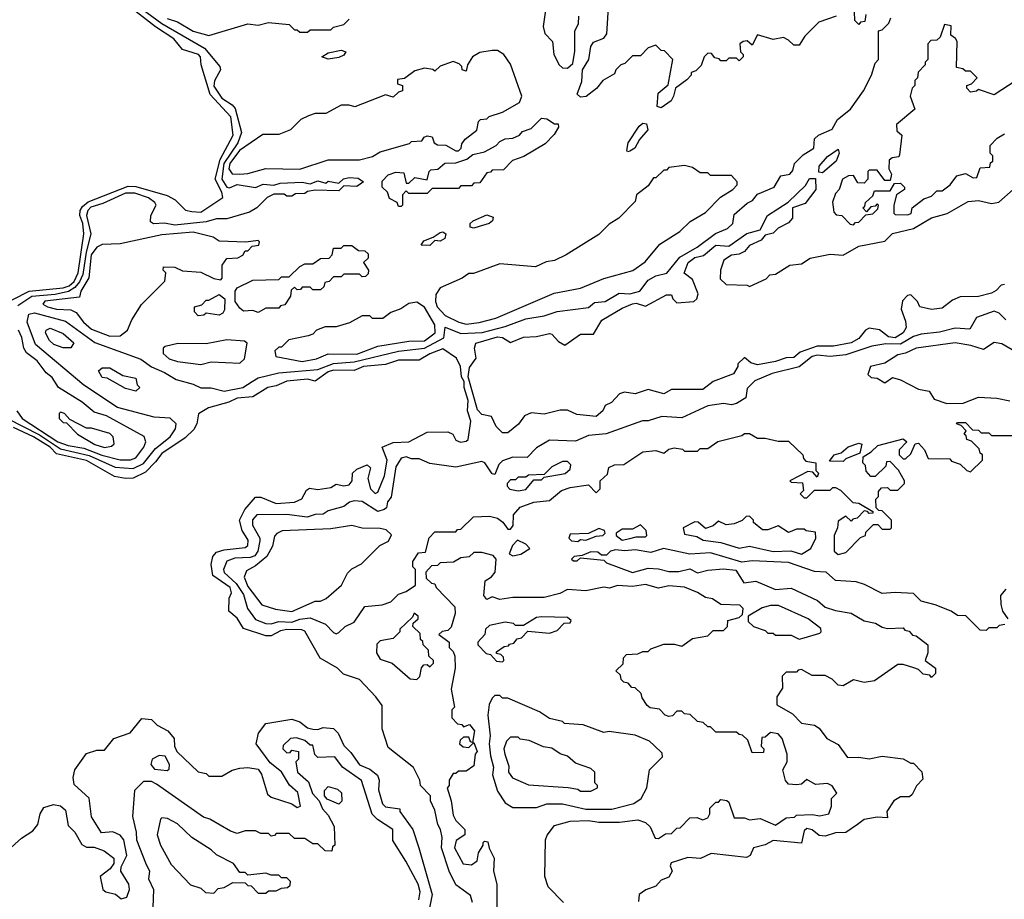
# Model space of a CAD drawing. Extents: x 2769579 to 2883812, y 684207 to 828660.
# Tile 262 of 505: x 2779838 to 2783624, y 800807 to 804188. Entities that reach past the tile are written whole.
import ezdxf

# ---------------------------------------------------------------- set-up
doc = ezdxf.new("R2010")
doc.units = 0

msp = doc.modelspace()

# ---------------------------------------------------------------- linework, layer by layer
at = {"layer": '0CON02XD'}
for points in [[(2779682.2, 803047.8), (2779875, 803144.4), (2780005, 803156.9), (2780028, 803165), (2780047.6, 803182.4), (2780062.9, 803215), (2780085.6, 803365), (2780081.4, 803405), (2780069.2, 803435), (2780070.8, 803455), (2780079.4, 803470.6), (2780101.7, 803488.3), (2780255, 803548.6), (2780285, 803547.5), (2780405, 803512), (2780435.8, 803495.8), (2780476.4, 803456.4), (2780500.5, 803450.5), (2780535, 803448.8), (2780620, 803505), (2780615.8, 803525), (2780590, 803575), (2780609.6, 803650.4), (2780659.2, 803745), (2780650, 803815), (2780570.7, 803900.7), (2780536.7, 804015), (2780533.8, 804045), (2780526.2, 804055), (2780463.9, 804073.9), (2780431.2, 804115), (2780360.6, 804160.6), (2780263.6, 804236.4)], [(2780275, 804254.4), (2780385, 804173.1), (2780549.1, 804079.1), (2780608.3, 804008.3), (2780610, 803995), (2780587.1, 803952.9), (2780585, 803932.5), (2780615, 803886.2), (2780655, 803861.2), (2780667, 803847), (2780690.8, 803755), (2780677.1, 803715), (2780622.7, 803635), (2780615.8, 803575), (2780635, 803544), (2780645, 803542), (2780675, 803554.2), (2780745, 803543.3), (2780775, 803556.2), (2780815, 803552.5), (2780840.5, 803559.5), (2780925, 803563.8), (2780955, 803557.5), (2780985, 803568.8), (2781015, 803560), (2781025, 803567.5), (2781065, 803560), (2781083.9, 803576.1), (2781105, 803581.2), (2781139.2, 803579.2), (2781160, 803565), (2781135, 803546.7), (2781085, 803550), (2781065, 803530), (2780975, 803532.5), (2780945, 803527.5), (2780935, 803520), (2780898.3, 803518.3), (2780885, 803510), (2780865, 803510), (2780855, 803517.5), (2780815, 803517.5), (2780790, 803505), (2780750, 803465), (2780721.7, 803448.3), (2780635, 803422.5), (2780595, 803423.3), (2780555, 803411.2), (2780435, 803398.8), (2780395, 803406.2), (2780353.3, 803403.3), (2780341.7, 803411.7), (2780342.5, 803435), (2780362.5, 803475), (2780357.5, 803485), (2780333.9, 803503.9), (2780281.7, 803521.7), (2780245, 803521.4), (2780158.2, 803481.8), (2780112.2, 803467.8), (2780100, 803455), (2780095.7, 803435), (2780112.5, 803365), (2780093.6, 803295), (2780081.4, 803208.6), (2780068.9, 803181.1), (2780050.7, 803159.3), (2780026.1, 803143.9), (2779975, 803131.8), (2779885.5, 803124.5), (2779831.2, 803088.8)], [(2782978.3, 804201.7), (2782911.7, 804178.3), (2782857.5, 804125), (2782835, 804090), (2782815, 804090), (2782795, 804110), (2782775, 804120), (2782735, 804112.5), (2782675, 804130), (2782655, 804090), (2782635, 804106.7), (2782620, 804105), (2782607.5, 804095), (2782610, 804065), (2782620, 804055), (2782620, 804045), (2782605, 804030), (2782595, 804040), (2782565, 804040), (2782555, 804030), (2782535, 804030), (2782528.3, 804038.3), (2782511.7, 804041.7), (2782498.3, 804058.3), (2782485, 804060), (2782470, 804045), (2782458.3, 804011.7), (2782438.3, 803991.7), (2782420, 803985), (2782420, 803975), (2782403, 803957), (2782360, 803925), (2782352.5, 803895), (2782343, 803877), (2782305, 803850), (2782290, 803855), (2782293.8, 803906.2), (2782331.7, 803938.3), (2782350, 804035), (2782318.3, 804068.3), (2782305, 804070), (2782285, 804090), (2782255, 804080), (2782225, 804050), (2782195, 804050), (2782165, 804020), (2782150, 804015), (2782130, 803995), (2782125, 803980), (2782080, 803955), (2782056.7, 803923.3), (2782017, 803893), (2781995, 803890), (2781981.7, 803901.7), (2781999.3, 803950.7), (2782002, 803995), (2782026.2, 804035), (2782034.1, 804085.9), (2782045, 804102.5), (2782085, 804117.5), (2782096.4, 804133.6), (2782102.5, 804235)], [(2780275, 802462.5), (2780315, 802482), (2780360.3, 802539.7), (2780416.7, 802585), (2780437.5, 802615), (2780440, 802635), (2780416.4, 802656.4), (2780355, 802660), (2780215, 802697.5), (2780085, 802783.3), (2779899.5, 802939.5), (2779866.7, 803025), (2779874, 803056), (2779895, 803061.2), (2780015, 803030), (2780127.3, 802947.3), (2780303.6, 802883.6), (2780345, 802853.3), (2780395, 802832.5), (2780440, 802805), (2780505, 802787.5), (2780535, 802772.5), (2780575, 802772.5), (2780625, 802760), (2780695.8, 802774.2), (2780732, 802798), (2780755, 802811.2), (2780835, 802831.2), (2780985, 802844.2), (2781045, 802867.1), (2781125, 802873.1), (2781295, 802914.4), (2781395, 802925.6), (2781468.8, 802965), (2781475, 803006.7), (2781535, 802982), (2781616.4, 802986.4), (2781705, 803008.8), (2781785, 803038.8), (2781855, 803050), (2781905, 803066.7), (2782025, 803082.5), (2782048.3, 803101.7), (2782090, 803105), (2782143.6, 803136.4), (2782185, 803134), (2782222.5, 803145), (2782255, 803187.5), (2782285, 803203.3), (2782326.1, 803213.9), (2782376.7, 803275), (2782443.3, 803313.3), (2782513.9, 803366.1), (2782560, 803385), (2782580, 803405), (2782585, 803440), (2782635, 803482.5), (2782656.4, 803493.6), (2782675, 803517.5), (2782740, 803545), (2782765, 803587.5), (2782800, 803595), (2782811.7, 803608.3), (2782817.5, 803635), (2782850.7, 803669.3), (2782892.5, 803695), (2782895, 803730), (2782910, 803745), (2782963, 803767), (2782982.5, 803805), (2783032.5, 803845), (2783083.3, 803915), (2783113.3, 803975), (2783128.3, 804021.7), (2783140, 804035), (2783140, 804145), (2783155, 804150), (2783180, 804175), (2783187.5, 804195)], [(2781860, 804225), (2781851.7, 804161.7), (2781857.5, 804135), (2781887.5, 804105), (2781892.5, 804055), (2781912.5, 804015), (2781925, 804003.3), (2781945, 804002.5)], [(2781945, 804002.5), (2781965, 804020), (2781973, 804067), (2781972.5, 804145), (2781987, 804173), (2781988.3, 804201.7)], [(2783091.7, 804208.3), (2783088.3, 804181.7), (2783071.7, 804178.3), (2783065, 804170), (2783050, 804185), (2783048.3, 804218.3)], [(2780405, 804192.5), (2780445, 804180), (2780505, 804143.8), (2780565, 804127.5), (2780715, 804172.5), (2780755, 804167.5), (2780795, 804177.5), (2780875, 804170), (2780895, 804150), (2780905, 804150), (2780915, 804140), (2780945, 804140), (2780955, 804150), (2781035, 804150), (2781045, 804160), (2781085, 804170), (2781105, 804190)], [(2783670, 803955), (2783585, 803900), (2783525, 803920), (2783517, 803913), (2783495, 803910), (2783480, 803925), (2783480, 803935), (2783498.3, 803941.7), (2783520, 803965), (2783495, 803990), (2783475, 803990), (2783465, 804000), (2783440, 804005), (2783442.5, 804105), (2783436.4, 804116.4), (2783418.3, 804128.3), (2783420, 804165), (2783395, 804170), (2783378.3, 804121.7), (2783365, 804110), (2783341.7, 804108.3), (2783330, 804095), (2783330, 804035), (2783320, 804025), (2783320, 804015), (2783293, 803987), (2783290, 803965), (2783280, 803955), (2783280, 803935), (2783270, 803925), (2783262.5, 803895), (2783280, 803845), (2783210, 803785), (2783211.7, 803761.7), (2783230, 803745), (2783221.7, 803668.3), (2783218.3, 803661.7), (2783193, 803657), (2783181.7, 803648.3), (2783180, 803615), (2783190, 803595), (2783185, 803570), (2783165, 803570), (2783135, 803610), (2783105, 803610), (2783100, 803605), (2783100, 803575), (2783085, 803560), (2783061.7, 803561.7), (2783045, 803590), (2783025, 803587.5), (2783002.5, 803575), (2782990, 803535), (2782975, 803520), (2782963.6, 803486.4), (2782968.3, 803448.3), (2782978.3, 803438.3), (2783000, 803435), (2783031.7, 803401.7), (2783045, 803400)], [(2780685, 803594.2), (2780715, 803596.7), (2780785, 803616.2), (2780915, 803613.8), (2781025, 803650), (2781145, 803650), (2781195, 803662.5), (2781225, 803680), (2781337, 803713), (2781345, 803720), (2781385, 803722.5), (2781393.3, 803736.7), (2781405, 803742.5), (2781425, 803737.5), (2781432.5, 803715), (2781445, 803707.5), (2781476.4, 803706.4), (2781515, 803683.8), (2781525, 803683.8), (2781536.1, 803693.9), (2781538.3, 803711.7), (2781550.7, 803729.3), (2781596.1, 803763.9), (2781603, 803797), (2781610, 803805), (2781635, 803807.5), (2781644.1, 803815.9), (2781695, 803833.3), (2781760, 803870), (2781768.8, 803895), (2781725, 804017.5), (2781700, 804055), (2781675, 804070), (2781655, 804070), (2781608.3, 804061.7), (2781580, 804045), (2781560, 804015), (2781555, 803990), (2781540, 803995), (2781538.3, 804008.3), (2781528.3, 804018.3), (2781505, 804027.5), (2781455, 804010), (2781435, 803990), (2781427, 803997), (2781395, 804002.5), (2781358.3, 803991.7), (2781318.3, 803961.7), (2781291.7, 803958.3), (2781291.7, 803941.7), (2781310, 803935), (2781310, 803915), (2781295, 803910), (2781275, 803890), (2781245, 803900), (2781127, 803853), (2781105, 803860), (2781075, 803860), (2781015, 803827.5), (2780975, 803827.5), (2780948.3, 803818.3), (2780920, 803805), (2780880, 803765), (2780835, 803747.5), (2780773, 803747), (2780684, 803685), (2780646.2, 803635), (2780642.9, 803615), (2780655, 803596.2), (2780685, 803594.2)], [(2781025, 804036.2), (2781000, 804045), (2781025, 804061.2), (2781075, 804071.2), (2781092.5, 804065), (2781085, 804052.5), (2781065, 804043.3), (2781025, 804036.2)], [(2781305, 803470), (2781295, 803470), (2781290, 803485), (2781260.5, 803500.5), (2781252.5, 803525), (2781232.5, 803545), (2781232, 803568), (2781255, 803592.5), (2781285, 803602.5), (2781315, 803600), (2781325, 803560), (2781335, 803560), (2781358.3, 803581.7), (2781405, 803572.5), (2781412.5, 803605), (2781419.3, 803610.7), (2781446.7, 803613.3), (2781473, 803637), (2781515, 803637.5), (2781557.7, 803652.3), (2781580.5, 803669.5), (2781625, 803680), (2781670, 803705), (2781685, 803720), (2781705, 803730), (2781735, 803732.5), (2781760, 803745), (2781771.7, 803758.3), (2781805, 803770), (2781845, 803810), (2781865, 803807.5), (2781895, 803787.5), (2781908.3, 803788.3), (2781910, 803775), (2781893.3, 803746.7), (2781858.3, 803711.7), (2781777, 803663), (2781733, 803647), (2781698.3, 803611.7), (2781655, 803610), (2781648.3, 803601.7), (2781635, 803600), (2781608.3, 803561.7), (2781585, 803560), (2781575, 803550), (2781535, 803550), (2781525, 803540), (2781425, 803540), (2781405, 803520), (2781335, 803520), (2781325, 803530), (2781310, 803515), (2781310, 803475), (2781305, 803470)], [(2782175, 803680), (2782172.5, 803685), (2782177.5, 803715), (2782220.5, 803779.5), (2782235, 803790), (2782248.3, 803788.3), (2782253.3, 803765), (2782221.7, 803728.3), (2782203.3, 803695), (2782185, 803682.5), (2782175, 803680)], [(2783045, 803400), (2783051.7, 803408.3), (2783065, 803410), (2783091.7, 803438.3), (2783118.3, 803441.7), (2783138.3, 803461.7), (2783140, 803475), (2783135, 803480), (2783128.3, 803471.7), (2783111.7, 803468.3), (2783095, 803450), (2783080, 803465), (2783088.3, 803471.7), (2783090, 803485), (2783118.3, 803511.7), (2783125, 803530), (2783185, 803530), (2783201.7, 803558.3), (2783225, 803560), (2783240, 803545), (2783240, 803535), (2783210, 803515), (2783200, 803475), (2783200, 803445), (2783205, 803440), (2783251.7, 803438.3), (2783266.4, 803443.6), (2783270, 803465), (2783315, 803500), (2783345, 803510), (2783365, 803530), (2783385, 803530), (2783416.4, 803553.6), (2783441.7, 803588.3), (2783475, 803597.5), (2783505, 803580), (2783518.3, 803581.7), (2783531.7, 803618.3), (2783568.3, 803621.7), (2783571.7, 803638.3), (2783580, 803645), (2783580, 803665), (2783570, 803675), (2783570, 803705), (2783597, 803733), (2783625, 803750)], [(2782925, 803600), (2782911.7, 803601.7), (2782912.5, 803625), (2782945, 803662.5), (2782985, 803690), (2782990, 803675), (2782977.5, 803645), (2782925, 803600)], [(2781555, 803018), (2781605, 803024), (2781668.8, 803041.2), (2781893.6, 803136.4), (2781995, 803156.7), (2782085, 803193.3), (2782196.1, 803223.9), (2782243, 803257), (2782300, 803325), (2782376.4, 803373.6), (2782417, 803413), (2782475, 803447.5), (2782533.6, 803506.4), (2782580, 803535), (2782597, 803553), (2782597.5, 803565), (2782575, 803590), (2782495, 803590), (2782485, 803600), (2782455, 803600), (2782425, 803620), (2782395, 803627.5), (2782335, 803620), (2782325, 803610), (2782315, 803610), (2782285, 803580), (2782275, 803580), (2782255, 803550), (2782210, 803515), (2782205, 803490), (2782142.5, 803425), (2782105, 803402.5), (2782065, 803362.5), (2781940, 803285), (2781895, 803262.5), (2781863, 803257), (2781821.7, 803238.3), (2781685, 803250), (2781583, 803213), (2781565, 803212.5), (2781540, 803195), (2781455, 803157.5), (2781438.3, 803131.7), (2781436.7, 803105), (2781443.8, 803085), (2781475, 803051.2), (2781527.5, 803025), (2781555, 803018)], [(2781715, 802600), (2781695, 802600), (2781670, 802625), (2781653, 802663), (2781615, 802670), (2781598.3, 802688.3), (2781562.5, 802815), (2781568.3, 802851.7), (2781593, 802887), (2781586.7, 802925), (2781592.5, 802945), (2781675, 802969.2), (2781695, 802966), (2781725, 802947.5), (2781775, 802967.5), (2781825, 802970), (2781875, 802982.5), (2781885, 802980), (2781910.7, 802950.7), (2781935, 802937.5), (2781995, 802980), (2782045, 802980), (2782077, 803033), (2782155, 803080), (2782195, 803096.2), (2782208.3, 803098.3), (2782245, 803087.5), (2782325, 803130), (2782345, 803130), (2782350, 803115), (2782365, 803100), (2782430, 803105), (2782442.5, 803115), (2782447.5, 803135), (2782425, 803190), (2782393.6, 803213.6), (2782408.8, 803255), (2782435, 803273.8), (2782468, 803282), (2782515, 803321.2), (2782565, 803317.5), (2782633.9, 803366.1), (2782685, 803380), (2782713.3, 803435), (2782793, 803487), (2782859.3, 803550.7), (2782875, 803577.5), (2782898.3, 803578.3), (2782900, 803535), (2782858.3, 803481.7), (2782810, 803465), (2782810, 803425), (2782795, 803407.5), (2782755, 803387.5), (2782735, 803367.5), (2782705, 803360), (2782689.3, 803340.7), (2782645, 803320), (2782625, 803297.5), (2782605, 803287.5), (2782575, 803283.3), (2782546.4, 803263.6), (2782532.5, 803225), (2782531.7, 803191.7), (2782555, 803170), (2782635, 803167.5), (2782645, 803162.5), (2782708.3, 803191.7), (2782723, 803207), (2782745, 803210), (2782800, 803245), (2782845, 803250), (2782878.3, 803271.7), (2782955, 803286.7), (2783005, 803282.5), (2783065, 803317.5), (2783165, 803337.5), (2783195, 803366.2), (2783275, 803386.2), (2783345, 803426.2), (2783405, 803443.3), (2783485, 803490), (2783525, 803493.8), (2783575, 803482), (2783602.7, 803487.3), (2783658, 803535)], [(2781585, 803386.7), (2781570.7, 803390.7), (2781570, 803405), (2781582.5, 803415), (2781635, 803438.8), (2781658.8, 803428.8), (2781656.7, 803415), (2781643.3, 803405), (2781605, 803393.8), (2781585, 803386.7)], [(2780185, 802971.2), (2780225, 802972.5), (2780252.5, 802995), (2780270, 803035), (2780307, 803093), (2780397, 803183), (2780400, 803215), (2780390, 803225), (2780391.7, 803238.3), (2780435, 803237.5), (2780465, 803222.5), (2780535, 803217.5), (2780585, 803193.3), (2780611.7, 803188.3), (2780617.5, 803195), (2780617.5, 803245), (2780635, 803270), (2780677, 803273), (2780696.4, 803283.6), (2780705, 803300), (2780715, 803300), (2780731.7, 803318.3), (2780758.3, 803321.7), (2780760, 803335), (2780755, 803340), (2780707.5, 803332.5), (2780605, 803337.5), (2780581.7, 803351.7), (2780505, 803372), (2780385, 803361.2), (2780225, 803326.2), (2780155, 803323.8), (2780135, 803313.8), (2780113.1, 803285), (2780104.2, 803195.8), (2780073.3, 803145), (2780068.3, 803121.7), (2779935, 803106), (2779927.5, 803095), (2779945, 803084), (2779980, 803075), (2780035, 803073.3), (2780055, 803062.5), (2780083.3, 803025), (2780115, 802998.8), (2780185, 802971.2)], [(2781415, 803320), (2781381.7, 803321.7), (2781391.7, 803338.3), (2781428.3, 803351.7), (2781455, 803370), (2781465, 803372.5), (2781477.5, 803365), (2781473, 803347), (2781455, 803337.5), (2781435, 803340), (2781415, 803320)], [(2780755, 803062.5), (2780735, 803070), (2780698.3, 803068.3), (2780685, 803080), (2780667.5, 803105), (2780667.5, 803145), (2780675, 803157.5), (2780735, 803187.5), (2780835, 803190), (2780845, 803200), (2780875, 803200), (2780915, 803240), (2780935, 803250), (2780965, 803250), (2780995, 803270), (2781028.3, 803271.7), (2781040, 803285), (2781045, 803310), (2781075, 803310), (2781085, 803320), (2781115, 803320), (2781141.7, 803301.7), (2781165, 803300), (2781178.3, 803288.3), (2781178.3, 803271.7), (2781160, 803255), (2781180, 803225), (2781178.3, 803211.7), (2781168.3, 803201.7), (2781155, 803200), (2781145, 803210), (2781085, 803210), (2781075, 803200), (2781045, 803200), (2781028.3, 803181.7), (2781011.7, 803178.3), (2781008.3, 803161.7), (2780995, 803150), (2780965, 803150), (2780955, 803160), (2780925, 803160), (2780918.3, 803151.7), (2780905, 803150), (2780895, 803160), (2780881.7, 803148.3), (2780880, 803125), (2780858.3, 803091.7), (2780841.7, 803088.3), (2780835, 803080), (2780785, 803080), (2780755, 803062.5)], [(2783625, 803170), (2783611.7, 803168.3), (2783593, 803147), (2783575, 803137.5), (2783525, 803123.8), (2783455, 803122.5), (2783425, 803110), (2783385, 803080), (2783345, 803073.8), (2783300, 803085), (2783290, 803105), (2783265, 803130), (2783251.7, 803128.3), (2783233, 803107), (2783227.5, 803075), (2783245, 803030), (2783247.5, 803005), (2783235.5, 802984.5), (2783205, 802965.7), (2783179.4, 802969.4), (2783145, 802996.7), (2783105, 803002.5), (2783090, 802995), (2783065, 802963.3), (2783035, 802946.7), (2782967, 802933), (2782905, 802932.9), (2782840, 802910), (2782815, 802890), (2782785, 802888.8), (2782745, 802874), (2782675, 802862), (2782649.3, 802869.3), (2782625, 802890), (2782600, 802865), (2782600, 802855), (2782583, 802827), (2782505, 802797.5), (2782465, 802766.7), (2782345, 802766.7), (2782315, 802750), (2782255, 802766.7), (2782205, 802750), (2782163.9, 802756.1), (2782145, 802750), (2782113.9, 802716.1), (2782090, 802705), (2782080, 802685), (2782055, 802662.5), (2781980.7, 802670.7), (2781945, 802687.5), (2781917, 802687), (2781855, 802672.5), (2781805, 802677.5), (2781780, 802665), (2781756.4, 802633.6), (2781715, 802600)], [(2780525, 803050), (2780510, 803065), (2780510, 803085), (2780538.3, 803091.7), (2780555, 803110), (2780565, 803110), (2780605, 803132.5), (2780627.5, 803115), (2780626.4, 803073.6), (2780619.3, 803060.7), (2780605, 803052.5), (2780555, 803060), (2780547, 803053), (2780525, 803050)], [(2780925, 802874), (2780980, 802885), (2781025, 802903.8), (2781135, 802902.5), (2781215, 802933.8), (2781335, 802952), (2781395, 802954), (2781435.8, 802984.2), (2781434, 803015), (2781395, 803083.3), (2781365, 803102.5), (2781335, 803097.5), (2781303.3, 803076.7), (2781265, 803062.5), (2781235, 803040), (2781195, 803040), (2781185, 803050), (2781155, 803050), (2781107, 803023), (2781055, 803007.5), (2781013, 803007), (2780980, 802995), (2780965, 802980), (2780947, 802973), (2780873, 802957), (2780845, 802930), (2780835, 802930), (2780820, 802915), (2780823, 802893), (2780925, 802874)], [(2783630, 803035), (2783605, 803060), (2783585, 803067.5), (2783517, 803043), (2783491.7, 802998.3), (2783435, 803002.5), (2783375, 802986.7), (2783305, 802980), (2783275, 802970), (2783225, 802940.8), (2783168.3, 802941.7), (2783115, 802933.8), (2783015, 802900), (2782955, 802893.3), (2782905, 802898.8), (2782885, 802893.3), (2782835, 802853.8), (2782732, 802828), (2782665, 802800), (2782635, 802770), (2782630, 802735), (2782595, 802712.5), (2782575, 802707.5), (2782545, 802712.5), (2782485, 802703.3), (2782385, 802657.5), (2782307, 802663), (2782255, 802646.7), (2782233.6, 802646.4), (2782093.9, 802596.1), (2782025, 802590), (2781975, 802567.5), (2781875, 802572.5), (2781825, 802542.5), (2781790, 802505), (2781735, 802506.7), (2781695, 802492.5), (2781681.2, 802478.8), (2781665, 802440), (2781655, 802442.5), (2781627.5, 802485), (2781615, 802490), (2781515, 802467.5), (2781415, 802482.5), (2781375, 802500), (2781345, 802500), (2781325, 802507.5), (2781305, 802502.5), (2781285, 802470), (2781266.7, 802353.3), (2781252.5, 802335), (2781248.3, 802311.7), (2781240, 802305), (2781215, 802297.5), (2781155, 802336.2), (2781125, 802338.8), (2781106.4, 802333.6), (2781085, 802316.7), (2781025, 802300), (2781005, 802287.5), (2780975, 802286.7), (2780943.6, 802276.4), (2780865, 802286.2), (2780750, 802285), (2780734.1, 802265.9), (2780733.8, 802245), (2780761.2, 802195), (2780761.2, 802185), (2780754, 802145), (2780742.7, 802127.3), (2780725, 802120.8), (2780665, 802118), (2780635, 802106.7), (2780622.5, 802075), (2780625, 802063.3), (2780670.3, 802020.3), (2780698.7, 801978.7), (2780713.8, 801925), (2780745, 801882.5), (2780785, 801866.7), (2780805, 801866.2), (2780835, 801874.2), (2780885, 801872.9), (2780915, 801884.2), (2780955, 801888.8), (2781014.1, 801864.1), (2781045, 801832.5), (2781055, 801827.5)], [(2780225, 802495.8), (2780265, 802496), (2780285, 802503.8), (2780316.2, 802545), (2780323.3, 802565), (2780316.4, 802586.4), (2780172.5, 802665), (2780125, 802680), (2780078.3, 802718.3), (2779987.5, 802775), (2779963, 802813), (2779940.5, 802830.5), (2779905, 802876.7), (2779865, 802907.5), (2779853.8, 802925), (2779847, 802967), (2779833.8, 802995)], [(2780035, 802927.5), (2780005, 802927.5), (2779969.3, 802939.3), (2779952.5, 802955), (2779937.5, 802985), (2779940, 802995), (2779955, 803002.5), (2780005, 802982.5), (2780046.1, 802946.1), (2780035, 802927.5)], [(2780535, 802862.5), (2780575, 802872.5), (2780685, 802867.5), (2780702.5, 802885), (2780712.5, 802945), (2780703, 802953), (2780635, 802957.5), (2780555, 802942.5), (2780447, 802943), (2780398.3, 802931.7), (2780390, 802925), (2780390, 802905), (2780412.5, 802885), (2780445, 802873.8), (2780535, 802862.5)], [(2783670.5, 802910.5), (2783615, 802942.5), (2783585, 802947.5), (2783545, 802920), (2783496.1, 802936.1), (2783435, 802946.2), (2783285, 802926.2), (2783245, 802906.2), (2783215, 802900), (2783165, 802867.5), (2783110, 802855), (2783100, 802825), (2783113, 802813), (2783135, 802810), (2783165, 802792.5), (2783195, 802812.5), (2783225, 802803.3), (2783295, 802767.5), (2783335, 802760), (2783355, 802730), (2783403.3, 802713.3), (2783466.4, 802713.6), (2783525, 802737.5), (2783595, 802733.8), (2783645, 802722.5)], [(2781580, 800795), (2781571.7, 800821.7), (2781515, 800862.5), (2781490, 800915), (2781460, 801005), (2781462.5, 801045), (2781456.7, 801075), (2781446.7, 801095), (2781435, 801150), (2781417.5, 801185), (2781417.5, 801205), (2781380, 801245), (2781377.5, 801265), (2781353, 801313), (2781255, 801390), (2781231.7, 801461.7), (2781231.7, 801551.7), (2781207.5, 801585), (2781145, 801652.5), (2781083, 801673), (2781060, 801695), (2780993.6, 801733.6), (2780935, 801837.5), (2780923, 801843), (2780865, 801844), (2780841.2, 801838.8), (2780805, 801820), (2780785, 801820), (2780698.3, 801848.3), (2780675, 801887.5), (2780642.5, 801915), (2780643.8, 801965), (2780653.3, 801985), (2780647.5, 802005), (2780581.2, 802051.2), (2780574.1, 802094.1), (2780581.2, 802125), (2780595, 802141.2), (2780625, 802150.8), (2780705, 802158.8), (2780715, 802167.5), (2780717.3, 802187.3), (2780693.3, 802225), (2780683.3, 802265), (2780704.2, 802305.8), (2780745, 802352.5), (2780765, 802353.3), (2780825, 802328.8), (2780895, 802333.3), (2780923, 802347), (2780940.7, 802379.3), (2780953, 802387), (2780985, 802382.5), (2781035, 802390), (2781055, 802402.5), (2781085, 802396.7), (2781105, 802400), (2781116.7, 802415), (2781117.5, 802445), (2781135, 802460), (2781175, 802477.5), (2781187.5, 802465), (2781176.7, 802425), (2781186.7, 802385), (2781205, 802367.5), (2781215, 802372.5), (2781241.2, 802435), (2781251.2, 802495), (2781232.5, 802545), (2781275, 802563.3), (2781335, 802565.8), (2781405, 802603.3), (2781485, 802604), (2781503.3, 802595), (2781515, 802572.5), (2781533.6, 802563.6), (2781555, 802567.5), (2781562.5, 802575), (2781572.5, 802645), (2781560, 802685), (2781562.5, 802725), (2781547.5, 802775), (2781547, 802797), (2781537.5, 802815), (2781533.3, 802855), (2781517.7, 802887.7), (2781465, 802922.5), (2781415, 802903.8), (2781375, 802880), (2781295, 802880), (2781245, 802862.5), (2781160, 802855), (2781125, 802840), (2781045, 802840.8), (2781025, 802834), (2780975, 802798.8), (2780945, 802806.2), (2780865, 802799.2), (2780825, 802781.2), (2780792.5, 802775), (2780735, 802738.8), (2780675, 802733.8), (2780642.3, 802717.7), (2780564.1, 802695.9), (2780526.4, 802673.6), (2780520, 802635), (2780507.7, 802612.3), (2780475, 802581.2), (2780385, 802521.2), (2780360.9, 802489.1), (2780321.7, 802448.3), (2780275, 802426), (2780245, 802424), (2780202.5, 802432.5), (2780095, 802494.2), (2779980, 802520), (2779955, 802545.6), (2779891.2, 802585), (2779815, 802620.6)], [(2780285, 802760), (2780245, 802770), (2780175, 802810), (2780155, 802812.5), (2780141.7, 802838.3), (2780155, 802850), (2780185, 802850), (2780235, 802820), (2780285, 802810), (2780290, 802785), (2780300, 802775), (2780285, 802760)], [(2779827.5, 802685), (2779847.5, 802655), (2779985, 802565.8), (2780025, 802551.4), (2780085, 802541.4), (2780154.5, 802514.5), (2780225, 802495.8)], [(2780165, 802544), (2780191.7, 802548.3), (2780201.7, 802558.3), (2780197.5, 802585), (2780185, 802597.5), (2780115, 802617.5), (2780095, 802617.5), (2780031.7, 802651.7), (2780010, 802675), (2779995, 802680), (2779990, 802675), (2779990, 802655), (2780005, 802640), (2780018.3, 802638.3), (2780060, 802595), (2780127.5, 802555), (2780165, 802544)], [(2779791.2, 802655), (2779915, 802592.7), (2779995, 802538.5), (2780105, 802512.5), (2780205, 802467.5), (2780275, 802462.5)], [(2781055, 801827.5), (2781065, 801832.5), (2781090, 801855), (2781125, 801872.5), (2781165, 801932.5), (2781231.7, 801938.3), (2781265, 801950), (2781295, 801980), (2781325, 801990), (2781360, 802015), (2781360, 802075), (2781350, 802085), (2781350, 802105), (2781371.7, 802138.3), (2781398.3, 802141.7), (2781413, 802197), (2781435, 802220), (2781515, 802220), (2781521.7, 802228.3), (2781535, 802230), (2781583, 802277), (2781645, 802280), (2781675, 802272.5), (2781696.7, 802256.7), (2781715, 802230), (2781725, 802230), (2781736.4, 802243.6), (2781737.5, 802285), (2781762.5, 802315), (2781815, 802333.8), (2781875, 802340), (2781921.7, 802378.3), (2781955, 802390), (2782025, 802400), (2782055, 802370), (2782070, 802385), (2782070, 802415), (2782098.3, 802441.7), (2782103.6, 802466.4), (2782125, 802477.5), (2782161.7, 802478.3), (2782235, 802526.7), (2782285, 802532.5), (2782315, 802522.5), (2782335, 802537.5), (2782355, 802542.5), (2782387, 802537), (2782395, 802530), (2782445, 802530), (2782455, 802540), (2782485, 802540), (2782523, 802567), (2782615, 802590), (2782625, 802597.5), (2782645, 802597.5), (2782675, 802580), (2782705, 802580), (2782755, 802567.5), (2782795, 802567.5), (2782850, 802515), (2782851.7, 802501.7), (2782861.7, 802491.7), (2782900, 802485), (2782900, 802455), (2782910, 802445), (2782905, 802430), (2782888.3, 802448.3), (2782868.3, 802451.7), (2782800, 802415), (2782805, 802410), (2782848.3, 802408.3), (2782851.7, 802378.3), (2782840, 802365), (2782855, 802350), (2782865, 802350), (2782890, 802375), (2782895, 802380), (2782955, 802380), (2782965, 802390), (2782975, 802390), (2782995, 802380), (2783041.7, 802331.7), (2783065, 802330), (2783118.3, 802298.3), (2783118.3, 802291.7), (2783105, 802290), (2783098.3, 802298.3), (2783085, 802300), (2783058.3, 802271.7), (2783041.7, 802268.3), (2783035, 802260), (2783015, 802280), (2782985, 802260), (2782982.5, 802235), (2782970, 802205), (2782970, 802145), (2782985, 802132.5), (2783015, 802140), (2783071.7, 802198.3), (2783090, 802205), (2783091.7, 802218.3), (2783121.7, 802248.3), (2783138.3, 802248.3), (2783155, 802230), (2783185, 802230), (2783190, 802235), (2783190, 802265), (2783155, 802300), (2783141.7, 802301.7), (2783131.7, 802311.7), (2783130, 802345), (2783140, 802355), (2783140, 802375), (2783151.7, 802388.3), (2783175, 802390), (2783185, 802380), (2783215, 802380), (2783240, 802405), (2783240, 802415), (2783217, 802457), (2783185, 802490), (2783171.7, 802488.3), (2783168.3, 802471.7), (2783128.3, 802431.7), (2783111.7, 802431.7), (2783093, 802453), (2783090, 802475), (2783080, 802485), (2783081.7, 802508.3), (2783113, 802527), (2783138.3, 802551.7), (2783235, 802577.5), (2783250, 802565), (2783220, 802535), (2783220, 802515), (2783235, 802500), (2783245, 802500), (2783265, 802520), (2783281.7, 802558.3), (2783295, 802560), (2783317.5, 802535), (2783331.7, 802501.7), (2783415, 802500), (2783421.7, 802491.7), (2783455, 802480), (2783480, 802455), (2783495, 802450), (2783540, 802495), (2783540, 802515), (2783531.7, 802521.7), (2783528.3, 802538.3), (2783498.3, 802568.3), (2783480, 802575), (2783478.3, 802588.3), (2783470, 802595), (2783478.3, 802608.3), (2783458.3, 802628.3), (2783440, 802635), (2783445, 802640), (2783475, 802640), (2783501.7, 802611.7), (2783525, 802610), (2783535, 802600), (2783565, 802600), (2783575, 802590), (2783665, 802590)], [(2783005, 802490), (2782951.7, 802491.7), (2782970, 802515), (2782997, 802523), (2783024.2, 802545.8), (2783065, 802560), (2783076.7, 802556.7), (2783068.3, 802521.7), (2783015, 802500), (2783005, 802490)], [(2781755, 802377.5), (2781785, 802382.5), (2781815, 802420), (2781845, 802420), (2781855, 802430), (2781936.1, 802443.9), (2781955, 802460), (2781957, 802477), (2781945, 802490), (2781925, 802490), (2781885, 802470), (2781855, 802440), (2781795, 802437.5), (2781785, 802430), (2781755, 802430), (2781745, 802420), (2781725, 802420), (2781712.5, 802405), (2781712.5, 802395), (2781723, 802383), (2781755, 802377.5)], [(2782845, 802133.8), (2782880, 802155), (2782900, 802195), (2782898.3, 802218.3), (2782863, 802223), (2782855, 802230), (2782825, 802230), (2782795, 802217.5), (2782755, 802242.5), (2782715, 802227.5), (2782695, 802227.5), (2782660, 802255), (2782660, 802265), (2782645, 802280), (2782631.7, 802278.3), (2782617, 802263), (2782585, 802250), (2782555, 802246.7), (2782525, 802260), (2782505, 802242.5), (2782475, 802232.5), (2782447, 802257), (2782435, 802257.5), (2782390, 802235), (2782395, 802210), (2782441.7, 802201.7), (2782467, 802187), (2782535, 802178.8), (2782605, 802156.7), (2782645, 802164), (2782735, 802144), (2782803, 802147), (2782845, 802133.8)], [(2780885, 801913.8), (2780975, 801952.5), (2780995, 801952.5), (2781016.4, 801963.6), (2781075.9, 802014.1), (2781099.3, 802060.7), (2781115, 802077.5), (2781153, 802097), (2781223.6, 802166.4), (2781256.4, 802183.6), (2781267.5, 802207.5), (2781247, 802227), (2781225, 802232.5), (2781155, 802233.3), (2781115, 802243.3), (2781035, 802231.2), (2780847, 802223), (2780827, 802213), (2780817.5, 802202.5), (2780810, 802165), (2780788.8, 802125), (2780745, 802088.8), (2780710, 802070), (2780701.2, 802045), (2780715, 802010), (2780769.3, 801939.3), (2780821.7, 801921.7), (2780885, 801913.8)], [(2781985, 802182.5), (2781995, 802190), (2782015, 802187.5), (2782055, 802202.5), (2782080, 802205), (2782090, 802215), (2782087.5, 802225), (2782065, 802232.5), (2782025, 802212.5), (2781955, 802210), (2781950, 802195), (2781960, 802185), (2781985, 802182.5)], [(2782155, 802187.5), (2782185, 802193.3), (2782209.3, 802200.7), (2782245, 802200), (2782250, 802205), (2782246.7, 802225), (2782225, 802246.7), (2782195, 802230), (2782155, 802230), (2782132.5, 802215), (2782132.5, 802205), (2782155, 802187.5)], [(2781735, 802127.5), (2781765, 802133.3), (2781800, 802155), (2781785, 802172.5), (2781752.5, 802187.5), (2781733, 802167), (2781720, 802135), (2781735, 802127.5)], [(2783627, 801863), (2783605, 801860), (2783595, 801850), (2783565, 801850), (2783555, 801840), (2783531.7, 801841.7), (2783477, 801897), (2783445, 801897.5), (2783420, 801915), (2783358.3, 801938.3), (2783305, 801952.5), (2783275, 801982.5), (2783205, 801986.7), (2783155, 801982.5), (2783087, 802017), (2783055, 802027.5), (2782975, 802032.5), (2782940, 802065), (2782895, 802066.7), (2782795, 802101.2), (2782655, 802107.5), (2782615, 802102.5), (2782495, 802138.8), (2782415, 802133.3), (2782313.9, 802156.1), (2782265, 802140), (2782205, 802150), (2782165, 802146), (2782129.3, 802150.7), (2782110, 802145), (2782095, 802130), (2782075, 802130), (2782061.7, 802141.7), (2782035, 802142.5), (2782001.7, 802128.3), (2781970, 802125), (2781960, 802115), (2781968.3, 802108.3), (2781981.7, 802108.3), (2781995, 802120), (2782085, 802110), (2782095, 802100), (2782195, 802063.3), (2782255, 802080), (2782295, 802077.5), (2782335, 802066.7), (2782373, 802067), (2782415, 802077.5), (2782445, 802062.5), (2782485, 802072.5), (2782545, 802076.7), (2782591.7, 802071.7), (2782623, 802023), (2782669.3, 802029.3), (2782745, 801997.5), (2782805, 802002.5), (2782906, 801956), (2782935, 801930), (2782975, 801916.7), (2783035, 801907.5), (2783085, 801877.5), (2783128.8, 801868.8), (2783155, 801852.5), (2783175, 801847.5), (2783235, 801850), (2783241.7, 801841.7), (2783258.3, 801838.3), (2783271.7, 801821.7), (2783285, 801820), (2783330, 801785), (2783330, 801755), (2783320, 801725), (2783360, 801695), (2783360, 801675), (2783345, 801660), (2783338.3, 801668.3), (2783313, 801673), (2783295, 801690), (2783277, 801697), (2783235, 801710), (2783215, 801710), (2783125, 801646.7), (2783085, 801640), (2783045, 801650), (2783005, 801627.5), (2782985, 801630), (2782963, 801653), (2782935, 801667.5), (2782885, 801667.5), (2782845, 801690), (2782831.7, 801688.3), (2782825, 801680), (2782785, 801680), (2782770, 801665), (2782771.7, 801618.3), (2782750, 801585), (2782750, 801555), (2782809.3, 801519.3), (2782843.9, 801483.9), (2782895, 801476.7), (2782912.5, 801465), (2782942.5, 801425), (2782985, 801402.5), (2783021.7, 801351.7), (2783065, 801353.3), (2783105, 801346.7), (2783155, 801357.5), (2783235, 801347.5), (2783265, 801330), (2783275, 801330), (2783307, 801297), (2783311.7, 801268.3), (2783287, 801243), (2783270.7, 801209.3), (2783259.3, 801200.7), (2783225, 801201.2), (2783200, 801185), (2783172.5, 801145), (2783175, 801120), (2783135, 801122.5), (2783085, 801113.3), (2783060, 801095), (2783015, 801063.3), (2782975, 801062), (2782935, 801049.2), (2782911.9, 801051.9), (2782885, 801073.8), (2782865, 801078.8), (2782855, 801070), (2782845, 801022.5), (2782735, 801033.3), (2782705, 801016.2), (2782660, 801005), (2782647.5, 800975), (2782633, 800967), (2782497, 800983), (2782456.4, 800963.6), (2782407, 800967), (2782343, 800947), (2782340, 800935), (2782347.5, 800915), (2782335, 800892.5), (2782305, 800880), (2782285, 800857.5), (2782246.4, 800843.6), (2782220, 800825), (2782218.3, 800798.3)], [(2781930, 800795), (2781870, 800855), (2781857.5, 800895), (2781860, 801035), (2781867, 801053), (2781895, 801090), (2781955, 801107.5), (2782025, 801110), (2782065, 801103.3), (2782145, 801103.3), (2782215, 801112.5), (2782245, 801102.5), (2782262.5, 801085), (2782281.7, 801041.7), (2782295, 801040), (2782321.7, 801058.3), (2782345, 801060), (2782365, 801080), (2782378.3, 801081.7), (2782415, 801120), (2782441.7, 801121.7), (2782465, 801112.5), (2782485, 801120), (2782492.5, 801135), (2782492.5, 801157.5), (2782515, 801180), (2782525, 801180), (2782535, 801190), (2782557, 801187), (2782565, 801180), (2782585, 801120), (2782625, 801120), (2782645, 801112.5), (2782685, 801117.5), (2782745, 801092.5), (2782785, 801120), (2782817, 801123), (2782825, 801130), (2782885, 801132.5), (2782915, 801127.5), (2782950, 801135), (2782960, 801165), (2782960, 801195), (2782980, 801215), (2782963, 801243), (2782945, 801252.5), (2782898.3, 801248.3), (2782865, 801267.5), (2782845, 801250), (2782825, 801247.5), (2782795, 801250), (2782783, 801263), (2782772.5, 801305), (2782790, 801335), (2782790, 801365), (2782770, 801425), (2782755, 801442.5), (2782725, 801447.5), (2782705, 801430), (2782691.7, 801428.3), (2782690, 801395), (2782700, 801385), (2782698.3, 801371.7), (2782655, 801370), (2782638.3, 801418.3), (2782618.3, 801438.3), (2782605, 801440), (2782595, 801450), (2782515, 801450), (2782495, 801470), (2782485, 801470), (2782467, 801487), (2782445, 801490), (2782417, 801517), (2782395, 801520), (2782385, 801530), (2782365, 801530), (2782348.3, 801511.7), (2782335, 801510), (2782320, 801515), (2782298.3, 801538.3), (2782263, 801543), (2782251.7, 801551.7), (2782231.7, 801581.7), (2782228.3, 801598.3), (2782205, 801620), (2782191.7, 801621.7), (2782178.3, 801638.3), (2782161.7, 801641.7), (2782151.7, 801651.7), (2782148.3, 801668.3), (2782130, 801685), (2782158.3, 801711.7), (2782160, 801735), (2782171.7, 801748.3), (2782215, 801750), (2782235, 801760), (2782255, 801760), (2782265, 801770), (2782315, 801787.5), (2782355, 801787.5), (2782385, 801780), (2782425, 801810), (2782485, 801820), (2782505, 801840), (2782545, 801840), (2782560, 801855), (2782561.7, 801878.3), (2782605, 801890), (2782618.3, 801901.7), (2782620, 801925), (2782607, 801937), (2782535, 801940), (2782501.7, 801961.7), (2782475, 801967.5), (2782445, 801986.7), (2782395, 802006.7), (2782335, 802012.5), (2782295, 802003.3), (2782245, 802016.7), (2782195, 802010), (2782137, 802013), (2782106.4, 802003.6), (2782085, 802006.7), (2782015, 801992.5), (2781945, 801997.5), (2781915, 801982.5), (2781855, 801967.5), (2781735, 801967.5), (2781685, 801960), (2781655, 801970), (2781635, 801960), (2781623.3, 801975), (2781628.3, 802031.7), (2781653, 802047), (2781666.7, 802065), (2781670, 802115), (2781658.3, 802128.3), (2781615, 802140), (2781585, 802140), (2781567, 802123), (2781535, 802120), (2781507, 802103), (2781455, 802100), (2781445, 802090), (2781421.7, 802088.3), (2781400, 802065), (2781401.7, 802041.7), (2781421.7, 802021.7), (2781435, 802020), (2781440, 802005), (2781511.7, 801931.7), (2781512.5, 801905), (2781497, 801853), (2781485, 801840), (2781463, 801837), (2781450, 801825), (2781490, 801795), (2781490, 801775), (2781505, 801760), (2781511.7, 801741.7), (2781512.5, 801695), (2781497.5, 801615), (2781510, 801545), (2781500, 801535), (2781500, 801505), (2781521.7, 801481.7), (2781538.3, 801478.3), (2781545, 801470), (2781568.3, 801478.3), (2781587.5, 801455), (2781580, 801410), (2781571.7, 801411.7), (2781565, 801430), (2781545, 801430), (2781531.7, 801418.3), (2781530, 801405), (2781543, 801393), (2781565, 801390), (2781585, 801410), (2781597.5, 801375), (2781590, 801365), (2781585, 801320), (2781555, 801300), (2781525, 801300), (2781515, 801290), (2781505, 801290), (2781490, 801265), (2781490, 801245), (2781482.5, 801235), (2781497.5, 801185), (2781505, 801130), (2781515, 801110), (2781550, 801075), (2781550, 801055), (2781517, 801033), (2781510, 801005), (2781543.6, 800943.6), (2781575, 800940), (2781597.5, 800955), (2781602.5, 800985), (2781620, 801015), (2781620, 801025), (2781625, 801030), (2781638.3, 801028.3), (2781643, 801003), (2781662.5, 800965), (2781660, 800915), (2781672.5, 800865), (2781672.5, 800725)], [(2783630.5, 801999.5), (2783610, 801975), (2783610.7, 801940.7), (2783617.5, 801915), (2783637.5, 801885)], [(2782835, 801807.5), (2782855, 801812.5), (2782915, 801830), (2782920, 801835), (2782918.3, 801848.3), (2782870, 801885), (2782756.4, 801936.4), (2782725, 801936.7), (2782693, 801927), (2782640, 801895), (2782640, 801875), (2782660, 801855), (2782705, 801840), (2782715, 801830), (2782735, 801830), (2782745, 801822.5), (2782805, 801822.5), (2782835, 801807.5)], [(2781365, 801652.5), (2781377, 801663), (2781383, 801697), (2781391.7, 801708.3), (2781405, 801710), (2781415, 801700), (2781430, 801715), (2781430, 801725), (2781411.7, 801741.7), (2781410, 801765), (2781390, 801785), (2781388.3, 801798.3), (2781380, 801805), (2781378.3, 801828.3), (2781350, 801855), (2781351.7, 801868.3), (2781370, 801885), (2781370, 801895), (2781355, 801907.5), (2781348.3, 801891.7), (2781300, 801845), (2781300, 801835), (2781275, 801810), (2781225, 801800), (2781211.7, 801788.3), (2781210, 801755), (2781225, 801730), (2781270, 801715), (2781340, 801655), (2781365, 801652.5)], [(2781695, 801720), (2781700, 801725), (2781698.3, 801738.3), (2781688.3, 801748.3), (2781671.7, 801751.7), (2781671.7, 801758.3), (2781701.7, 801778.3), (2781718.3, 801781.7), (2781721.7, 801788.3), (2781738.3, 801791.7), (2781751.7, 801808.3), (2781768.3, 801811.7), (2781791.7, 801838.3), (2781875, 801830), (2781905, 801840), (2781931.7, 801868.3), (2781955, 801870), (2781958.3, 801878.3), (2781945, 801890), (2781845, 801892.5), (2781825, 801890), (2781775, 801860), (2781745, 801860), (2781737, 801867), (2781705, 801872.5), (2781645, 801860), (2781630, 801845), (2781627.5, 801825), (2781600, 801795), (2781600, 801785), (2781631.7, 801751.7), (2781648.3, 801748.3), (2781671.7, 801721.7), (2781695, 801720)], [(2782115, 801154), (2782200, 801175), (2782227.5, 801195), (2782250, 801235), (2782260, 801305), (2782310, 801355), (2782308.3, 801368.3), (2782278.3, 801398.3), (2782260, 801415), (2782205, 801437.5), (2782105, 801452.5), (2782085, 801447.5), (2782005, 801477.5), (2781933, 801483), (2781925, 801490), (2781875, 801502.5), (2781837, 801527), (2781715, 801580), (2781695, 801580), (2781685, 801590), (2781665, 801590), (2781655, 801580), (2781643.9, 801556.1), (2781638.8, 801515), (2781648, 801435), (2781644, 801405), (2781648.3, 801358.3), (2781660, 801315), (2781656, 801285), (2781675, 801222.5), (2781705, 801177.5), (2781735, 801160), (2781825, 801160), (2781865, 801173.3), (2781925, 801173.3), (2782015, 801154), (2782115, 801154)], [(2779792.5, 800995), (2779845, 801042.5), (2779889.3, 801070.7), (2779907.5, 801095), (2779917.5, 801135), (2779930.7, 801159.3), (2779968.3, 801171.7), (2779995, 801166.2), (2780015, 801150), (2780025, 801090), (2780050, 801065), (2780077, 801017), (2780095, 801007.5), (2780125, 801007.5), (2780163.6, 800993.6), (2780200, 800965), (2780200, 800945), (2780186.4, 800923.6), (2780147.5, 800895), (2780157.5, 800845), (2780170, 800835), (2780206.1, 800826.1), (2780228.3, 800808.3), (2780250, 800815), (2780260, 800845), (2780257.5, 800865), (2780227.5, 800915), (2780228.3, 800931.7), (2780250, 800975), (2780238.8, 801035), (2780225, 801053.3), (2780196.4, 801066.4), (2780153, 801063), (2780133.3, 801093.3), (2780113.9, 801123.9), (2780106.1, 801196.1), (2780048.3, 801248.3), (2780043.8, 801275), (2780050, 801305), (2780095, 801367.5), (2780135, 801380), (2780165, 801380), (2780200, 801425), (2780263, 801447), (2780308.3, 801501.7), (2780345, 801497.5), (2780366.4, 801476.4), (2780407.5, 801455), (2780432.5, 801425), (2780433.3, 801395), (2780442.5, 801375), (2780525, 801297.5), (2780555, 801290), (2780565, 801280), (2780615, 801280), (2780655, 801303.3), (2780685, 801311.2), (2780715, 801313.8), (2780755, 801306.7), (2780768, 801288), (2780790.7, 801210.7), (2780805, 801200), (2780885, 801173.3), (2780905, 801160), (2780917.5, 801165), (2780907.3, 801217.3), (2780875.9, 801245.9), (2780845, 801297.5), (2780801.2, 801331.2), (2780747.5, 801405), (2780756.7, 801445), (2780785, 801482.5), (2780885, 801500), (2780915, 801488.8), (2780945, 801466.2), (2780965, 801461.2), (2780985, 801460), (2781005, 801467.5), (2781045, 801463.3), (2781063.3, 801445), (2781085, 801397.5), (2781111.7, 801371.7), (2781145, 801323.3), (2781185, 801306.7), (2781213.6, 801283.6), (2781220, 801265), (2781218.3, 801228.3), (2781233.9, 801173.9), (2781245, 801162.5), (2781300, 801155), (2781300, 801145), (2781350, 801075), (2781373.3, 801005), (2781423.8, 800825), (2781413.9, 800773.9)], [(2782035, 801222.5), (2782060, 801235), (2782060, 801245), (2782050, 801255), (2782050, 801295), (2782035, 801310), (2781975, 801330), (2781945, 801357.5), (2781916.7, 801366.7), (2781885, 801387.5), (2781853, 801393), (2781797, 801417), (2781763, 801423), (2781755, 801430), (2781725, 801430), (2781710, 801415), (2781700, 801385), (2781703.3, 801365), (2781719.3, 801319.3), (2781717.5, 801295), (2781733.9, 801273.9), (2781795, 801247.5), (2781946.7, 801236.7), (2781985, 801230), (2781995, 801222.5), (2782035, 801222.5)], [(2781373.3, 800805), (2781378.8, 800835), (2781370, 800865), (2781323.6, 800953.6), (2781273, 801033), (2781272.5, 801075), (2781213.9, 801113.9), (2781193.9, 801133.9), (2781153, 801263), (2781080, 801315), (2781050, 801355), (2780985, 801352.5), (2780973, 801363), (2780965, 801400), (2780955, 801400), (2780935, 801417.5), (2780903, 801427), (2780880, 801425), (2780851.7, 801398.3), (2780850, 801385), (2780865, 801370), (2780878.3, 801371.7), (2780885, 801380), (2780910, 801375), (2780910, 801345), (2780900, 801335), (2780906.7, 801295), (2780948.3, 801258.3), (2780963.9, 801213.9), (2780990, 801185), (2781002.5, 801155), (2781025, 801130), (2781047, 801087), (2781050, 801015), (2781041.7, 801008.3), (2781038.3, 800991.7), (2781013, 800993), (2780985, 801020), (2780965, 801020), (2780935, 801040), (2780895, 801040), (2780875, 801060), (2780825, 801060), (2780818.3, 801051.7), (2780805, 801050), (2780795, 801060), (2780765, 801060), (2780745, 801070), (2780705, 801070), (2780675, 801060), (2780648.3, 801068.3), (2780570, 801115), (2780545, 801122.5), (2780365, 801250), (2780345, 801260), (2780315, 801260), (2780280, 801225), (2780272.5, 801125), (2780286.7, 801065), (2780287.5, 801035), (2780322.5, 800947.5), (2780337.5, 800915), (2780333.3, 800885), (2780352.5, 800845), (2780350, 800775)], [(2780405, 801302.5), (2780412.5, 801307.5), (2780413.8, 801325), (2780397.3, 801357.3), (2780375, 801360), (2780347.5, 801345), (2780342.5, 801325), (2780357, 801307), (2780405, 801302.5)], [(2781065, 801172.5), (2781021.2, 801191.2), (2781010, 801205), (2781010, 801225), (2781025, 801240), (2781060.7, 801230.7), (2781076.1, 801216.1), (2781076.4, 801183.6), (2781065, 801172.5)], [(2780785, 800830), (2780795, 800840), (2780825, 800840), (2780845, 800850), (2780868.3, 800851.7), (2780878.3, 800861.7), (2780880, 800875), (2780865, 800890), (2780845, 800890), (2780835, 800900), (2780805, 800900), (2780785, 800907.5), (2780715, 800900), (2780705, 800910), (2780685, 800910), (2780660, 800945), (2780595, 800977.5), (2780575, 800997.5), (2780500, 801045), (2780445, 801097.5), (2780407, 801117), (2780385, 801120), (2780380, 801115), (2780367.5, 801055), (2780380, 801015), (2780420.7, 800940.7), (2780495, 800862.5), (2780535, 800850), (2780553, 800833), (2780585, 800830), (2780601.7, 800848.3), (2780625, 800852.5), (2780658.3, 800871.7), (2780705, 800870), (2780715, 800860), (2780728.3, 800858.3), (2780755, 800830), (2780785, 800830)]]:
    msp.add_lwpolyline(points, dxfattribs=at)

doc.saveas('drawing.dxf')
